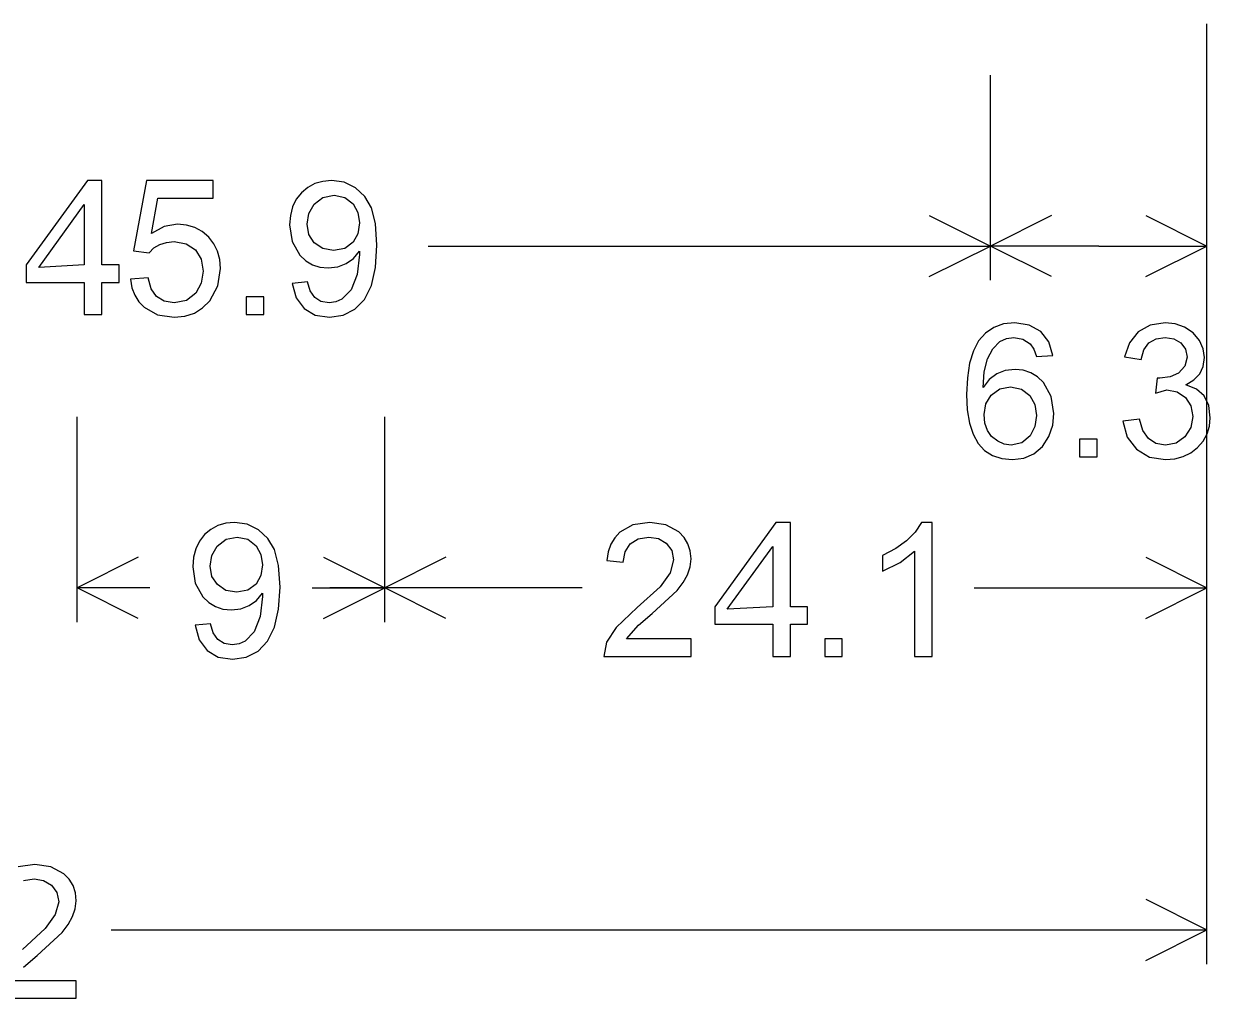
# Model space of a CAD drawing. Extents: x 1001568 to 1002149, y 1840825 to 1841423.
# Drawn here: x 1002011.731 to 1002014.624, y 1841269.498 to 1841271.873 of the extents above; entities that cross this region are included whole.
import ezdxf

# ---------------------------------------------------------------- set-up
doc = ezdxf.new("R2010")
doc.units = 0
doc.layers.add('SIGNS', color=7, linetype='Continuous')

msp = doc.modelspace()

# ---------------------------------------------------------------- linework, layer by layer
at = {"layer": 'SIGNS'}
for p, q in [((1002014.6161, 1841269.5809), (1002014.6161, 1841271.8726)), ((1002014.0882, 1841271.2476), (1002014.0882, 1841271.7476)), ((1002014.0882, 1841271.2476), (1002014.0882, 1841271.7476)), ((1002014.6161, 1841271.2476), (1002014.6161, 1841271.7476)), ((1002013.9391, 1841271.4055), (1002014.0882, 1841271.3309)), ((1002014.2373, 1841271.4055), (1002014.0882, 1841271.3309)), ((1002014.467, 1841271.4055), (1002014.6161, 1841271.3309)), ((1002012.7175, 1841271.3309), (1002014.0882, 1841271.3309)), ((1002013.9391, 1841271.2564), (1002014.0882, 1841271.3309)), ((1002014.3522, 1841271.3309), (1002014.0882, 1841271.3309)), ((1002014.2373, 1841271.2564), (1002014.0882, 1841271.3309)), ((1002014.3522, 1841271.3309), (1002014.6161, 1841271.3309)), ((1002014.467, 1841271.2564), (1002014.6161, 1841271.3309)), ((1002011.8615, 1841270.4143), (1002011.8615, 1841270.9143)), ((1002011.8615, 1841270.4143), (1002011.8615, 1841270.9143)), ((1002012.6115, 1841270.4143), (1002012.6115, 1841270.9143)), ((1002014.6161, 1841270.4143), (1002014.6161, 1841270.9143)), ((1002012.0106, 1841270.5722), (1002011.8615, 1841270.4976)), ((1002012.0106, 1841270.5722), (1002011.8615, 1841270.4976)), ((1002012.4624, 1841270.5722), (1002012.6115, 1841270.4976)), ((1002012.7606, 1841270.5722), (1002012.6115, 1841270.4976)), ((1002012.7606, 1841270.5722), (1002012.6115, 1841270.4976)), ((1002014.467, 1841270.5722), (1002014.6161, 1841270.4976)), ((1002012.0106, 1841270.4231), (1002011.8615, 1841270.4976)), ((1002012.0389, 1841270.4976), (1002011.8615, 1841270.4976)), ((1002012.0106, 1841270.4231), (1002011.8615, 1841270.4976)), ((1002012.0258, 1841270.4976), (1002011.8615, 1841270.4976)), ((1002012.4342, 1841270.4976), (1002012.6115, 1841270.4976)), ((1002012.4624, 1841270.4231), (1002012.6115, 1841270.4976)), ((1002013.0931, 1841270.4976), (1002012.4773, 1841270.4976)), ((1002012.7606, 1841270.4231), (1002012.6115, 1841270.4976)), ((1002012.7606, 1841270.4231), (1002012.6115, 1841270.4976)), ((1002014.0482, 1841270.4976), (1002014.6161, 1841270.4976)), ((1002014.467, 1841270.4231), (1002014.6161, 1841270.4976)), ((1002014.467, 1841269.7388), (1002014.6161, 1841269.6643)), ((1002011.9446, 1841269.6643), (1002014.6161, 1841269.6643)), ((1002014.467, 1841269.5897), (1002014.6161, 1841269.6643))]:
    msp.add_line(p, q, dxfattribs=at)
for points in [[(1002011.8791, 1841271.1643), (1002011.9217, 1841271.1643), (1002011.9217, 1841271.2423), (1002011.9637, 1841271.2423), (1002011.9637, 1841271.2848), (1002011.9217, 1841271.2848), (1002011.9217, 1841271.4905), (1002011.8867, 1841271.4905), (1002011.7373, 1841271.2848), (1002011.7373, 1841271.2423), (1002011.8791, 1841271.2423), (1002011.8791, 1841271.1643)], [(1002012.3859, 1841271.2398), (1002012.3957, 1841271.2048), (1002012.4147, 1841271.1788), (1002012.4419, 1841271.1625), (1002012.4767, 1841271.1572), (1002012.5101, 1841271.162), (1002012.5389, 1841271.1766), (1002012.5623, 1841271.2008), (1002012.5791, 1841271.235), (1002012.5891, 1841271.2788), (1002012.5925, 1841271.3326), (1002012.5891, 1841271.3854), (1002012.5789, 1841271.4243), (1002012.5626, 1841271.4518), (1002012.54, 1841271.4729), (1002012.5124, 1841271.4862), (1002012.4815, 1841271.4905), (1002012.4604, 1841271.4885), (1002012.4413, 1841271.483), (1002012.424, 1841271.4736), (1002012.4087, 1841271.4608), (1002012.3959, 1841271.4447), (1002012.3869, 1841271.4264), (1002012.3815, 1841271.4056), (1002012.3797, 1841271.3825), (1002012.386, 1841271.3422), (1002012.4047, 1841271.309), (1002012.4189, 1841271.2951), (1002012.4352, 1841271.2854), (1002012.4534, 1841271.2795), (1002012.4739, 1841271.2777), (1002012.4971, 1841271.2803), (1002012.5176, 1841271.2879), (1002012.535, 1841271.3006), (1002012.5498, 1841271.3183), (1002012.55, 1841271.3103), (1002012.5441, 1841271.2616), (1002012.5294, 1841271.2241), (1002012.5073, 1841271.2011), (1002012.4925, 1841271.1946), (1002012.4759, 1841271.1926), (1002012.456, 1841271.1959), (1002012.4407, 1841271.2055), (1002012.4298, 1841271.2213), (1002012.4233, 1841271.2435), (1002012.3859, 1841271.2398)], [(1002012.55, 1841271.387), (1002012.546, 1841271.361), (1002012.5344, 1841271.3401), (1002012.5139, 1841271.3252), (1002012.4869, 1841271.3203), (1002012.4604, 1841271.3249), (1002012.4397, 1841271.3389), (1002012.4265, 1841271.3591), (1002012.4223, 1841271.3839), (1002012.4266, 1841271.4103), (1002012.4395, 1841271.4327), (1002012.4609, 1841271.4495), (1002012.488, 1841271.4551), (1002012.5141, 1841271.4495), (1002012.5344, 1841271.4336), (1002012.546, 1841271.4124), (1002012.55, 1841271.387)], [(1002011.8791, 1841271.2848), (1002011.768, 1841271.2789), (1002011.8791, 1841271.432), (1002011.8791, 1841271.2848)], [(1002014.2405, 1841271.0643), (1002014.2306, 1841271.0974), (1002014.2109, 1841271.1226), (1002014.1828, 1841271.1383), (1002014.1476, 1841271.1436), (1002014.12, 1841271.1409), (1002014.0962, 1841271.1327), (1002014.0759, 1841271.1189), (1002014.0595, 1841271.0998), (1002014.0466, 1841271.0751), (1002014.0376, 1841271.0451), (1002014.032, 1841271.0095), (1002014.0302, 1841270.9687), (1002014.0319, 1841270.9314), (1002014.0372, 1841270.8993), (1002014.046, 1841270.872), (1002014.0583, 1841270.8498), (1002014.0739, 1841270.8325), (1002014.0932, 1841270.8202), (1002014.1159, 1841270.8128), (1002014.1422, 1841270.8103), (1002014.1697, 1841270.8139), (1002014.1941, 1841270.8245), (1002014.215, 1841270.8426), (1002014.2307, 1841270.867), (1002014.24, 1841270.8941), (1002014.243, 1841270.9231), (1002014.2365, 1841270.9639), (1002014.2174, 1841270.9979), (1002014.2029, 1841271.0119), (1002014.1866, 1841271.0221), (1002014.1684, 1841271.0281), (1002014.1482, 1841271.0301), (1002014.1244, 1841271.0274), (1002014.1036, 1841271.0191), (1002014.0855, 1841271.0053), (1002014.0703, 1841270.9861), (1002014.0731, 1841271.0244), (1002014.0811, 1841271.0558), (1002014.0938, 1841271.0802), (1002014.1115, 1841271.0978), (1002014.1273, 1841271.1056), (1002014.1452, 1841271.1082), (1002014.1673, 1841271.1041), (1002014.1854, 1841271.0926), (1002014.1941, 1841271.0799), (1002014.2006, 1841271.0613), (1002014.2405, 1841271.0643)], [(1002014.0728, 1841270.9204), (1002014.0772, 1841270.9463), (1002014.0903, 1841270.9676), (1002014.1111, 1841270.9827), (1002014.1374, 1841270.9876), (1002014.1641, 1841270.9823), (1002014.1845, 1841270.9668), (1002014.1966, 1841270.9449), (1002014.2005, 1841270.9182), (1002014.1965, 1841270.8913), (1002014.1852, 1841270.8687), (1002014.1651, 1841270.8513), (1002014.139, 1841270.8458), (1002014.1218, 1841270.8482), (1002014.1059, 1841270.855), (1002014.0912, 1841270.8667), (1002014.0809, 1841270.8815), (1002014.0747, 1841270.8993), (1002014.0728, 1841270.9204)], [(1002012.1496, 1841270.4065), (1002012.1594, 1841270.3715), (1002012.1784, 1841270.3454), (1002012.2056, 1841270.3292), (1002012.2404, 1841270.3239), (1002012.2738, 1841270.3286), (1002012.3026, 1841270.3432), (1002012.326, 1841270.3675), (1002012.3428, 1841270.4016), (1002012.3528, 1841270.4455), (1002012.3562, 1841270.4992), (1002012.3528, 1841270.5521), (1002012.3426, 1841270.591), (1002012.3263, 1841270.6185), (1002012.3037, 1841270.6395), (1002012.2761, 1841270.6528), (1002012.2452, 1841270.6572), (1002012.2241, 1841270.6552), (1002012.205, 1841270.6496), (1002012.1877, 1841270.6403), (1002012.1724, 1841270.6275), (1002012.1596, 1841270.6114), (1002012.1506, 1841270.5931), (1002012.1452, 1841270.5723), (1002012.1434, 1841270.5491), (1002012.1497, 1841270.5089), (1002012.1684, 1841270.4756), (1002012.1826, 1841270.4618), (1002012.1989, 1841270.452), (1002012.2171, 1841270.4462), (1002012.2376, 1841270.4444), (1002012.2608, 1841270.447), (1002012.2813, 1841270.4546), (1002012.2987, 1841270.4672), (1002012.3134, 1841270.485), (1002012.3137, 1841270.477), (1002012.3078, 1841270.4282), (1002012.2931, 1841270.3908), (1002012.271, 1841270.3677), (1002012.2562, 1841270.3613), (1002012.2396, 1841270.3593), (1002012.2197, 1841270.3626), (1002012.2044, 1841270.3722), (1002012.1935, 1841270.388), (1002012.187, 1841270.4102), (1002012.1496, 1841270.4065)], [(1002013.5578, 1841270.3309), (1002013.6004, 1841270.3309), (1002013.6004, 1841270.409), (1002013.6424, 1841270.409), (1002013.6424, 1841270.4515), (1002013.6004, 1841270.4515), (1002013.6004, 1841270.6572), (1002013.5654, 1841270.6572), (1002013.416, 1841270.4515), (1002013.416, 1841270.409), (1002013.5578, 1841270.409), (1002013.5578, 1841270.3309)], [(1002012.3137, 1841270.5537), (1002012.3097, 1841270.5276), (1002012.2981, 1841270.5068), (1002012.2776, 1841270.4918), (1002012.2506, 1841270.487), (1002012.2241, 1841270.4916), (1002012.2034, 1841270.5056), (1002012.1902, 1841270.5257), (1002012.186, 1841270.5506), (1002012.1903, 1841270.5769), (1002012.2032, 1841270.5993), (1002012.2246, 1841270.6162), (1002012.2517, 1841270.6217), (1002012.2778, 1841270.6162), (1002012.2981, 1841270.6003), (1002012.3097, 1841270.579), (1002012.3137, 1841270.5537)], [(1002013.5578, 1841270.4515), (1002013.4467, 1841270.4456), (1002013.5578, 1841270.5986), (1002013.5578, 1841270.4515)], [(1002011.7308, 1841269.5732), (1002011.7643, 1841269.6017), (1002011.825, 1841269.6581), (1002011.8398, 1841269.6772), (1002011.8506, 1841269.6965), (1002011.8569, 1841269.7157), (1002011.8591, 1841269.735), (1002011.8573, 1841269.7546), (1002011.8516, 1841269.7721), (1002011.8422, 1841269.7875), (1002011.8292, 1841269.8009), (1002011.7975, 1841269.8181), (1002011.7586, 1841269.8238), (1002011.7174, 1841269.8178)], [(1002011.7305, 1841269.7843), (1002011.7565, 1841269.7884), (1002011.7797, 1841269.7844), (1002011.7987, 1841269.7732), (1002011.8121, 1841269.7551), (1002011.8166, 1841269.7325), (1002011.8083, 1841269.7015), (1002011.7837, 1841269.6673), (1002011.7281, 1841269.6167)], [(1002011.6464, 1841269.4976), (1002011.8591, 1841269.4976), (1002011.8591, 1841269.5401), (1002011.7021, 1841269.5401)]]:
    msp.add_lwpolyline(points, dxfattribs=at)
for points in [[(1002011.9915, 1841271.2499), (1002011.9951, 1841271.2292), (1002012.002, 1841271.2109), (1002012.012, 1841271.195), (1002012.0252, 1841271.1815), (1002012.0576, 1841271.1632), (1002012.098, 1841271.1572), (1002012.124, 1841271.1598), (1002012.1473, 1841271.1674), (1002012.1676, 1841271.18), (1002012.1851, 1841271.1977), (1002012.2047, 1841271.2339), (1002012.2113, 1841271.276), (1002012.2095, 1841271.2979), (1002012.204, 1841271.3181), (1002012.1949, 1841271.3364), (1002012.1823, 1841271.3528), (1002012.1662, 1841271.3665), (1002012.1483, 1841271.3764), (1002012.1282, 1841271.3821), (1002012.1063, 1841271.3841), (1002012.0736, 1841271.3782), (1002012.0425, 1841271.3611), (1002012.0584, 1841271.4479), (1002012.1931, 1841271.4479), (1002012.1931, 1841271.4905), (1002012.0304, 1841271.4905), (1002011.9987, 1841271.3189), (1002012.037, 1841271.314), (1002012.0488, 1841271.3261), (1002012.063, 1841271.3347), (1002012.0791, 1841271.3398), (1002012.0978, 1841271.3416), (1002012.1275, 1841271.3365), (1002012.15, 1841271.3216), (1002012.164, 1841271.2988), (1002012.1688, 1841271.2699), (1002012.1643, 1841271.2405), (1002012.1506, 1841271.2163), (1002012.1278, 1841271.1985), (1002012.0984, 1841271.1926), (1002012.0739, 1841271.1964), (1002012.0551, 1841271.2078), (1002012.0419, 1841271.2269), (1002012.0344, 1841271.2536)], [(1002012.274, 1841271.1643), (1002012.3166, 1841271.1643), (1002012.3166, 1841271.2068), (1002012.274, 1841271.2068)], [(1002014.4114, 1841270.9037), (1002014.4218, 1841270.8653), (1002014.4441, 1841270.8356), (1002014.4758, 1841270.8166), (1002014.5147, 1841270.8103), (1002014.5375, 1841270.8122), (1002014.5582, 1841270.8178), (1002014.5767, 1841270.827), (1002014.5933, 1841270.84), (1002014.6067, 1841270.8555), (1002014.6165, 1841270.8728), (1002014.6222, 1841270.8917), (1002014.6242, 1841270.9125), (1002014.6205, 1841270.9422), (1002014.6093, 1841270.9656), (1002014.5906, 1841270.9823), (1002014.5646, 1841270.9928), (1002014.5844, 1841271.0045), (1002014.5986, 1841271.0196), (1002014.6072, 1841271.0376), (1002014.61, 1841271.0589), (1002014.6069, 1841271.0805), (1002014.598, 1841271.1009), (1002014.5825, 1841271.1191), (1002014.5617, 1841271.133), (1002014.5387, 1841271.1411), (1002014.5141, 1841271.1436), (1002014.4777, 1841271.1379), (1002014.4485, 1841271.1214), (1002014.4272, 1841271.0952), (1002014.4154, 1841271.061), (1002014.4555, 1841271.054), (1002014.4625, 1841271.0778), (1002014.4747, 1841271.0947), (1002014.4919, 1841271.1048), (1002014.5142, 1841271.1082), (1002014.5352, 1841271.1047), (1002014.5525, 1841271.0949), (1002014.5638, 1841271.0796), (1002014.5675, 1841271.0602), (1002014.5622, 1841271.0378), (1002014.547, 1841271.0213), (1002014.5266, 1841271.012), (1002014.5016, 1841271.0089), (1002014.4951, 1841271.0089), (1002014.4907, 1841270.9723), (1002014.5186, 1841270.9805), (1002014.5436, 1841270.9759), (1002014.5638, 1841270.9621), (1002014.5772, 1841270.9413), (1002014.5817, 1841270.9155), (1002014.5767, 1841270.8883), (1002014.5624, 1841270.8658), (1002014.5409, 1841270.8506), (1002014.5148, 1841270.8458), (1002014.4916, 1841270.8498), (1002014.4733, 1841270.8617), (1002014.4598, 1841270.8815), (1002014.4514, 1841270.9091)], [(1002014.3057, 1841270.8174), (1002014.3483, 1841270.8174), (1002014.3483, 1841270.8599), (1002014.3057, 1841270.8599)], [(1002013.3582, 1841270.3735), (1002013.2011, 1841270.3735), (1002013.2299, 1841270.4065), (1002013.2633, 1841270.4351), (1002013.3241, 1841270.4914), (1002013.3389, 1841270.5106), (1002013.3497, 1841270.5298), (1002013.356, 1841270.549), (1002013.3582, 1841270.5683), (1002013.3563, 1841270.5879), (1002013.3506, 1841270.6054), (1002013.3412, 1841270.6208), (1002013.3283, 1841270.6342), (1002013.2966, 1841270.6514), (1002013.2577, 1841270.6572), (1002013.2164, 1841270.6512), (1002013.1844, 1841270.6334), (1002013.1721, 1841270.6201), (1002013.1628, 1841270.6043), (1002013.1564, 1841270.5857), (1002013.153, 1841270.5646), (1002013.1932, 1841270.5605), (1002013.1974, 1841270.5857), (1002013.2099, 1841270.6052), (1002013.2295, 1841270.6176), (1002013.2555, 1841270.6217), (1002013.2787, 1841270.6177), (1002013.2978, 1841270.6065), (1002013.3111, 1841270.5885), (1002013.3156, 1841270.5659), (1002013.3073, 1841270.5348), (1002013.2827, 1841270.5006), (1002013.2271, 1841270.45), (1002013.1757, 1841270.4013), (1002013.1525, 1841270.3653), (1002013.1454, 1841270.3309), (1002013.3582, 1841270.3309)], [(1002013.9459, 1841270.3309), (1002013.9459, 1841270.6572), (1002013.92, 1841270.6572), (1002013.9048, 1841270.6339), (1002013.884, 1841270.6127), (1002013.8575, 1841270.5936), (1002013.8254, 1841270.5766), (1002013.8254, 1841270.5385), (1002013.8685, 1841270.5597), (1002013.9034, 1841270.5869), (1002013.9034, 1841270.3309)], [(1002013.6842, 1841270.3309), (1002013.7267, 1841270.3309), (1002013.7267, 1841270.3735), (1002013.6842, 1841270.3735)]]:
    msp.add_lwpolyline(points, close=True, dxfattribs=at)

doc.saveas('drawing.dxf')
